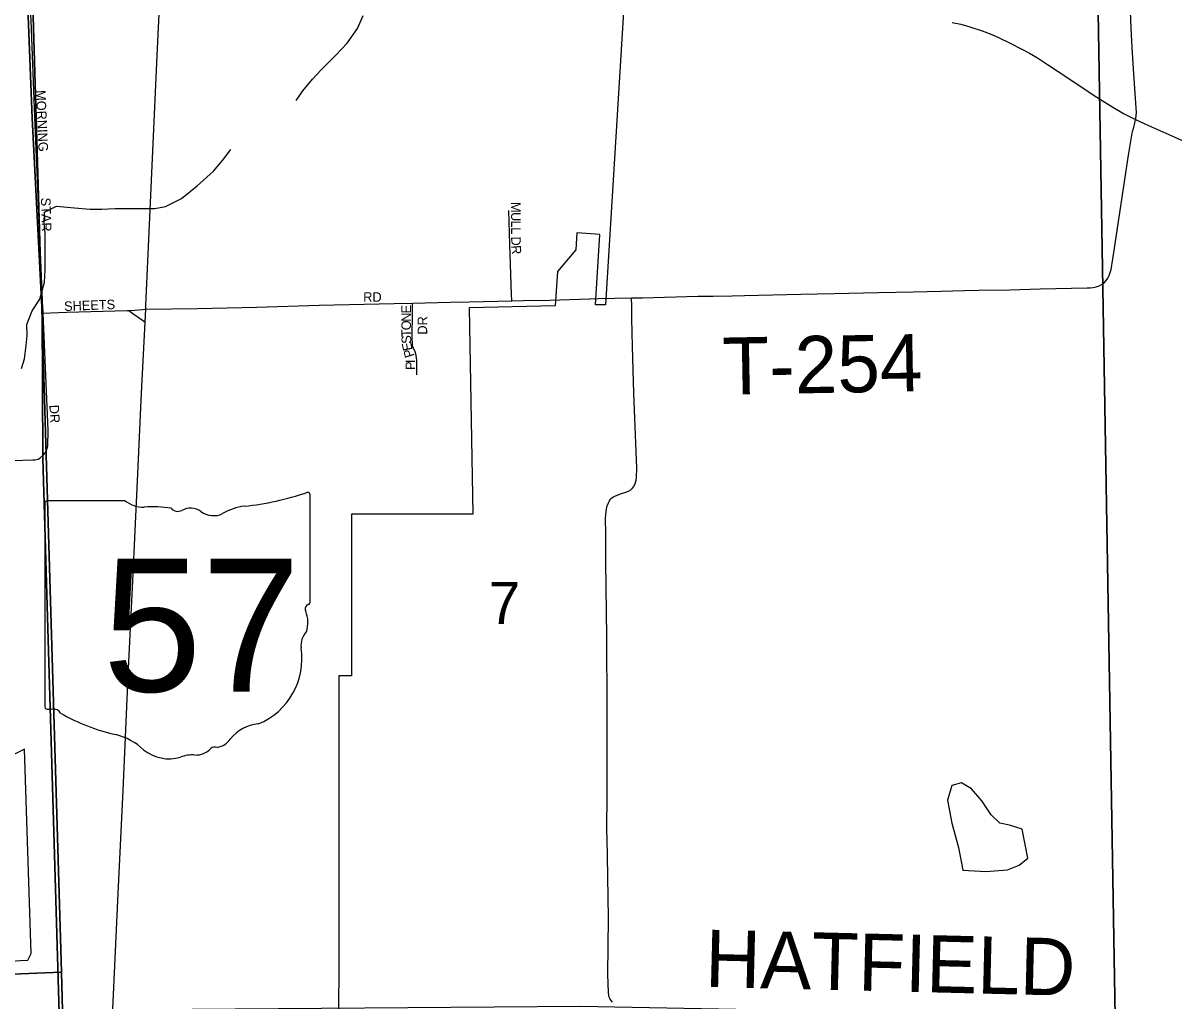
# Model space of a CAD drawing. Extents: x 1985906 to 2360102, y 891258 to 1222054.
# Drawn here: x 2171637 to 2177669, y 1079331 to 1084458 of the extents above; entities that cross this region are included whole.
import ezdxf

# ---------------------------------------------------------------- set-up
doc = ezdxf.new("R2010")
doc.units = 0
for name, color, linetype in [('GM_X_City_Street', 7, 'Continuous'), ('GM_X_City_Street_Text', 7, 'Continuous'), ('GM_X_Corporation', 7, 'Continuous'), ('GM_X_County_Road', 7, 'Continuous'), ('GM_X_Minor_Lake', 7, 'Continuous'), ('GM_X_Minor_River', 7, 'Continuous'), ('GM_X_Section', 7, 'Continuous'), ('GM_X_Section_Text', 7, 'Continuous'), ('GM_X_State_Location', 7, 'Continuous'), ('GM_X_State_Route', 7, 'Continuous'), ('GM_X_State_Shield', 7, 'Continuous'), ('GM_X_Township', 7, 'Continuous'), ('GM_X_Township_Road', 7, 'Continuous'), ('GM_X_Township_Road_Text', 7, 'Continuous')]:
    doc.layers.add(name, color=color, linetype=linetype)

msp = doc.modelspace()

# ---------------------------------------------------------------- linework, layer by layer
at = {"layer": 'GM_X_City_Street'}
for points in [[(2171742.9, 1082936.6), (2171742.3, 1082950.2), (2171741.8, 1082963.8), (2171722.5, 1083423), (2171699.2, 1083964.2), (2171679.4, 1084472.7), (2171675, 1084553.5)], [(2174198.1, 1083002.8), (2174196.9, 1083036.9), (2174187.7, 1083296.9), (2174182.3, 1083475.6)], [(2172280, 1082958), (2172552, 1082961.7), (2172862.4, 1082969.1), (2173189.7, 1082980.1), (2173582.4, 1082988.3), (2173678.9, 1082990.3)], [(2173701.5, 1082613.9), (2173700.7, 1082687.4), (2173699.6, 1082704.1), (2173696, 1082724), (2173689.7, 1082739.5), (2173683.1, 1082752), (2173678.7, 1082768.6), (2173677.5, 1082784), (2173676.7, 1082800.6), (2173678.4, 1082950.4), (2173678.9, 1082990.3)], [(2173678.9, 1082990.3), (2173876.9, 1082994.4), (2173975.8, 1082996.6)], [(2171742.9, 1082936.6), (2171782.3, 1082938.5), (2171866, 1082942.3), (2172182.4, 1082950.9), (2172190.8, 1082951.5)], [(2171767.6, 1082242.7), (2171768.3, 1082324.1), (2171742.9, 1082936.6)], [(2172190.8, 1082951.5), (2172221.6, 1082953.6), (2172264.4, 1082956.9), (2172280, 1082958)], [(2172190.8, 1082951.5), (2172212.7, 1082935.9), (2172263, 1082899.8), (2172276.7, 1082890)], [(2169922.1, 1082088.7), (2170126.2, 1082097.2), (2170388.3, 1082109.3), (2170699.6, 1082124.8), (2171060.1, 1082139.9), (2171584.5, 1082164.3), (2171688.3, 1082168.4), (2171701.4, 1082168.8), (2171715.8, 1082172.2), (2171725.8, 1082177.3), (2171742.8, 1082192.8), (2171752.6, 1082204.8), (2171760.6, 1082217.3), (2171764.2, 1082229.8), (2171767.6, 1082242.7)]]:
    msp.add_lwpolyline(points, dxfattribs=at)
at = {"layer": 'GM_X_Corporation'}
msp.add_lwpolyline([(2171622.3, 1086030.7), (2171652.3, 1086031.2), (2171748.9, 1086118.2), (2171821.5, 1086031.6), (2171862.2, 1085984.8), (2171982.2, 1085831.1), (2171626.7, 1085824.9), (2171654.6, 1084543.7), (2174791.8, 1084632.1), (2174690.3, 1082981.1), (2174637.5, 1082981.2), (2174660.8, 1083350.3), (2174540.1, 1083359), (2174534.5, 1083270.1), (2174438, 1083156.6), (2174426.6, 1082975.9), (2173974.8, 1082964.6), (2173995.1, 1081883.3), (2173358.9, 1081883.5), (2173358.6, 1081036.1), (2173291.6, 1081036.1), (2173290.6, 1077762)], dxfattribs=at)
at = {"layer": 'GM_X_County_Road'}
for points in [[(2176506.5, 1084461.9), (2176551.8, 1084451.6), (2176599.8, 1084438.6), (2176663.5, 1084418.1), (2176714.2, 1084398.2), (2176749.3, 1084382), (2176809.8, 1084352.7), (2176868.4, 1084323.9), (2176911.6, 1084300.7), (2176953.5, 1084275.7), (2177006.9, 1084240.5), (2177061.3, 1084205), (2177264.5, 1084069.4), (2177347.7, 1084016.4), (2177404.6, 1083983.8), (2177463.3, 1083954.1), (2177467.7, 1083951.9)], [(2177467.7, 1083951.9), (2177515.8, 1083930.3)], [(2177515.8, 1083930.3), (2177672.8, 1083859.7), (2177791.9, 1083805.8), (2178015.1, 1083705.2), (2178120.6, 1083659.5), (2178182.4, 1083636.4), (2178260.6, 1083611.2), (2178387, 1083574.9), (2178545.3, 1083531.4), (2178750.8, 1083474.3), (2178878.1, 1083438.7), (2179191.5, 1083348), (2179348.7, 1083303.3), (2179352.3, 1083302.4)]]:
    msp.add_lwpolyline(points, dxfattribs=at)
at = {"layer": 'GM_X_Minor_Lake'}
for points in [[(2170705.7, 1080188.1), (2171159.7, 1079584.2), (2171231.9, 1079544.3), (2171266, 1079518.4), (2171624.1, 1079543.5), (2171662.1, 1079545.6), (2171680, 1079579.8), (2171644.7, 1080651.9)], [(2171644.7, 1080651.9), (2170705.7, 1080188.1)], [(2176873.1, 1080232.5), (2176806.8, 1080254), (2176756.7, 1080263.7), (2176710.3, 1080307.4), (2176661.7, 1080381.2), (2176607.2, 1080443), (2176554.9, 1080474.7), (2176504.9, 1080460.3), (2176481.4, 1080383.9), (2176504.4, 1080263.7), (2176539.4, 1080135.6), (2176562.3, 1080017.5), (2176682.5, 1080010.4), (2176796.6, 1080019.3), (2176858.5, 1080043.8), (2176902.3, 1080080.3)], [(2176902.3, 1080080.3), (2176873.1, 1080232.5)]]:
    msp.add_lwpolyline(points, dxfattribs=at)
at = {"layer": 'GM_X_Minor_River'}
for points in [[(2173069, 1084051.4), (2173102.8, 1084103.6), (2173154.7, 1084163.9), (2173200.5, 1084214.2), (2173276.4, 1084290.6), (2173336.2, 1084352.9), (2173390, 1084429.2), (2173419.8, 1084497.4)], [(2171628.6, 1082648.1), (2171644.4, 1082698.2), (2171654.2, 1082768.4), (2171658.1, 1082820.5), (2171657.9, 1082878.6), (2171685.7, 1082948.9), (2171725.5, 1083011.1), (2171749.2, 1083099.4), (2171753, 1083163.5), (2171752.5, 1083357.9), (2171748.3, 1083408), (2171750.1, 1083466.1), (2171812.1, 1083498.4), (2171906.1, 1083488.7), (2171988.2, 1083482.9), (2172050.2, 1083483.1), (2172120.2, 1083485.3), (2172194.3, 1083485.6), (2172262.3, 1083485.8), (2172328.3, 1083486), (2172384.3, 1083496.1), (2172468.3, 1083538.5), (2172550.1, 1083604.9), (2172635.9, 1083681.3), (2172681.8, 1083737.6), (2172725.6, 1083795.8)]]:
    msp.add_lwpolyline(points, dxfattribs=at)
at = {"layer": 'GM_X_Section'}
for points in [[(2166281.8, 1084568.6), (2169519.4, 1084669.3), (2171681.5, 1084865.9), (2171687.9, 1084551.7), (2171838.6, 1079483.3), (2166424.4, 1079261.9)], [(2171687.9, 1084551.7), (2175613.7, 1084689.6), (2177268.6, 1084724.1), (2177360.1, 1079249), (2174558, 1079301.8), (2171844.1, 1079281.2), (2171838.6, 1079483.3)], [(2177268.6, 1084724.1), (2182572.3, 1084758.1), (2182665.5, 1079300.9), (2177360.1, 1079249)], [(2171838.6, 1079483.3), (2171844.1, 1079281.2), (2172006.3, 1074014.7), (2166569.2, 1073905.3), (2166424.4, 1079261.9)]]:
    msp.add_lwpolyline(points, close=True, dxfattribs=at)
at = {"layer": 'GM_X_State_Route'}
msp.add_lwpolyline([(2171992.5, 1076801.4), (2172025.6, 1077533.3), (2172056, 1078176.2), (2172072.9, 1078533.4), (2172135.7, 1079894.5), (2172161.1, 1080435.6), (2172190.6, 1081074.9), (2172212, 1081534.1), (2172236.3, 1082058.8), (2172258.6, 1082517.7), (2172276.7, 1082890), (2172280, 1082958), (2172280.9, 1082976.7), (2172340.4, 1084288.7), (2172354.7, 1084581.2)], dxfattribs=at)
at = {"layer": 'GM_X_State_Shield'}
for p, q in [((2171750.6, 1081935.6), (2171750.6, 1080879)), ((2172172, 1081953.8), (2171764.3, 1081953.8)), ((2173142.8, 1081427.2), (2173142.8, 1081980)), ((2173142.7, 1081427.4), (2173142.8, 1081427.2))]:
    msp.add_line(p, q, dxfattribs=at)
for centre, radius, start, end in [((2172646.9, 1083394.3), 1476.4, 275.84447, 288.90645), ((2173127.4, 1081982.3), 15.5, 351.86209, 97.738), ((2171766.6, 1081937.9), 16.1, 98.1301, 188.1301), ((2172269.1, 1082076.5), 156.4, 231.61951, 271.11188), ((2172321, 1081360.6), 561.6, 80.48669, 94.98827), ((2172448.5, 1081943.3), 45.1, 219.79206, 297.10237), ((2172514.8, 1081821.2), 93.8, 54.46668, 119.14113), ((2172635.9, 1081988.7), 112.9, 233.85621, 294.82819), ((2172835.2, 1081631.1), 297, 97.34618, 120.76885), ((2173139.2, 1081386.7), 24, 107.94398, 210.33697), ((2173126.3, 1081425.1), 16.6, 289.60381, 7.73413), ((2172986.6, 1081316.8), 144, 340.03296, 23.64957), ((2173198.3, 1081195.9), 104.8, 136.8065, 186.92959), ((2172729.6, 1081125.6), 369.3, 292.30889, 8.98584), ((2171766.7, 1080876.7), 16.3, 171.95839, 258.30661), ((2171769.2, 1080984.8), 124.2, 267.33899, 280.60386), ((2171794.6, 1080818), 44.8, 29.74838, 93.27175), ((2172359.9, 1081767.4), 1066.1, 240.41292, 257.1985), ((2172885.3, 1080582.3), 202.2, 94.40312, 142.57675), ((2172042, 1080404.3), 333.6, 47.18416, 75.83597), ((2172629.1, 1080776.6), 119.3, 282.87319, 323.27711), ((2172402.8, 1080812.8), 211.7, 230.70037, 286.29184), ((2172525.1, 1080447.4), 173.9, 85.69512, 111.20995), ((2172540.6, 1080733.6), 112.8, 268.77702, 315.54927), ((2172642.6, 1080631.3), 31.8, 65.75173, 132.64842)]:
    msp.add_arc(centre, radius, start, end, dxfattribs=at)
at = {"layer": 'GM_X_Township'}
for points in [[(2179219.1, 1058100.7), (2174973.2, 1058037), (2172307.3, 1057992.9), (2172255.7, 1060668.7), (2172203.1, 1063254), (2172201.5, 1063354.7), (2172136.3, 1066542.9), (2172100.3, 1068623.2), (2172057, 1071693.8), (2171999.3, 1073962.5), (2171961.1, 1075398.2), (2171957.6, 1076023), (2171856.4, 1078259.8), (2171740.9, 1082174.9), (2171736.8, 1082935.8), (2171685.8, 1083960.4), (2171643.1, 1085032.3), (2171605.1, 1086395.7), (2171523.4, 1089346.7), (2173015.3, 1089361), (2174790.3, 1089380.5), (2176069, 1089420.9), (2179329.1, 1089474)], [(2155988.7, 1089287.4), (2157526.2, 1089289.4), (2162837.9, 1089288.9), (2163293.5, 1089288.9), (2165782.9, 1089297.2), (2167175.5, 1089313), (2169500.9, 1089327.9), (2170986.2, 1089341.5), (2171523.4, 1089346.7), (2171605.1, 1086395.7), (2171643.1, 1085032.3), (2171685.8, 1083960.4), (2171736.8, 1082935.8), (2171740.9, 1082174.9), (2171856.4, 1078259.8), (2171957.6, 1076023), (2171961.1, 1075398.2), (2171999.3, 1073962.5), (2172057, 1071693.8), (2172100.3, 1068623.2), (2172136.3, 1066542.9)]]:
    msp.add_lwpolyline(points, dxfattribs=at)
at = {"layer": 'GM_X_Township_Road'}
for points in [[(2177448.7, 1084363.3), (2177444.6, 1084430.6), (2177438.7, 1084561.8), (2177432.4, 1084614.3), (2177428.9, 1084630.7), (2177425.5, 1084643), (2177420.8, 1084654.6), (2177415.8, 1084664), (2177407.6, 1084676), (2177399.1, 1084685.8), (2177376.5, 1084704.7), (2177357.3, 1084719.4), (2177337.4, 1084734.2), (2177328.3, 1084743.1)], [(2177467.7, 1083951.9), (2177469, 1083958.1), (2177471.7, 1083989.9), (2177468.6, 1084038.4), (2177457.5, 1084217.9), (2177450.6, 1084332.1), (2177448.7, 1084363.3)], [(2174825.8, 1083017), (2174883.6, 1083018.3), (2175173.1, 1083026.1), (2175254.7, 1083026.9), (2175353.1, 1083028.5), (2175418.9, 1083029.8), (2175713.7, 1083036.9), (2175887.4, 1083040.6), (2176041.9, 1083043.7), (2176122.2, 1083045.4), (2176301.6, 1083049.6), (2176448.7, 1083053.2), (2176571.1, 1083056.5), (2176645.7, 1083057.4), (2176808, 1083060.5), (2176968.5, 1083064.2), (2177213.3, 1083069.6), (2177229, 1083070.1), (2177245.7, 1083072.3), (2177260.5, 1083074.8), (2177276.2, 1083080.2), (2177289.7, 1083087.1), (2177303, 1083096.8), (2177313.4, 1083108.2), (2177322.3, 1083121.4), (2177329.4, 1083135.4), (2177335.4, 1083149.7), (2177339.5, 1083166.4), (2177358.1, 1083278.4), (2177382.4, 1083441.4), (2177430.7, 1083765.3), (2177450.4, 1083880.6), (2177453.6, 1083895), (2177458.3, 1083912.4), (2177462.7, 1083927.2), (2177467.7, 1083951.9)], [(2173975.8, 1082996.6), (2174198.1, 1083002.8)], [(2174198.1, 1083002.8), (2174260.3, 1083004.4), (2174397.5, 1083006.2)], [(2174397.5, 1083006.2), (2174605.8, 1083013), (2174608.2, 1083013)], [(2174608.2, 1083013), (2174650.9, 1083013.7)], [(2174650.9, 1083013.7), (2174825.8, 1083017)], [(2174698.5, 1080179.8), (2174697.5, 1080224), (2174697.9, 1080420.6), (2174698, 1080863.7), (2174696.2, 1081240.9), (2174692.3, 1081633.9), (2174691.4, 1081781.3), (2174690.4, 1081862.6), (2174691.7, 1081880.6), (2174692.7, 1081896.3), (2174694.9, 1081912.4), (2174698.6, 1081928), (2174704.6, 1081942.3), (2174710, 1081953.2), (2174716, 1081961.5), (2174723.5, 1081969.3), (2174731.1, 1081974.3), (2174738.9, 1081978.1), (2174769.1, 1081989.8), (2174797.1, 1081998.9), (2174810.7, 1082004.5), (2174822.3, 1082011.7), (2174830.2, 1082019), (2174838.4, 1082029), (2174845.7, 1082043.6), (2174850.3, 1082060.2), (2174852.9, 1082075.6), (2174854.2, 1082124.7), (2174838.1, 1082517.4), (2174831.6, 1082762.3), (2174828.4, 1082909.3), (2174827.1, 1082974.8), (2174825.8, 1083017)], [(2174727.1, 1079324.7), (2174719.6, 1079333.9), (2174712.7, 1079344.6), (2174709.5, 1079352.1), (2174707.3, 1079359.7), (2174704.8, 1079376), (2174702.2, 1079470.1), (2174704.6, 1079765.2), (2174700.3, 1080092.2), (2174698.5, 1080179.8)]]:
    msp.add_lwpolyline(points, dxfattribs=at)

# ---------------------------------------------------------------- texts
at = {"layer": 'GM_X_City_Street_Text'}
for s, rotation, p in [('MORNING', 272.60679, (2171704.6, 1084105.3)), ('STAR', 271.59031, (2171731, 1083542.2)), ('M', 270.03643, (2174195, 1083520)), ('U', 270.02187, (2174195.1, 1083467.2)), ('L', 270.01955, (2174195.1, 1083423.2)), ('L', 270.01955, (2174195.1, 1083388)), ('D', 270.88004, (2174195.1, 1083338.8)), ('R', 274.47609, (2174196, 1083291.4)), ('RD', 0.00001, (2173420, 1082997)), ('SHEETS', 2.24885, (2171853.3, 1082948.6)), ('E', 90, (2173670.2, 1082935.8)), ('N', 90, (2173670.2, 1082891.8)), ('DR', 90, (2173755.3, 1082824.8)), ('O', 90, (2173670.2, 1082847.8)), ('T', 90.49181, (2173670.5, 1082812.7)), ('S', 92.97977, (2173672.3, 1082778.1)), ('E', 101.66355, (2173679.2, 1082745.6)), ('P', 107.41657, (2173689.4, 1082713.3)), ('I', 90.39774, (2173692, 1082675.4)), ('P', 90.27323, (2173692.2, 1082640)), ('DR', 273.01159, (2171775, 1082455.7))]:
    msp.add_text(s, height=50, rotation=rotation, dxfattribs=at).set_placement(p)
at = {"layer": 'GM_X_Section_Text'}
msp.add_text('7', height=221, rotation=0.00001, dxfattribs=at).set_placement((2174077.8, 1081307.7))
at = {"layer": 'GM_X_State_Location'}
for s in ['s', 'r']:
    msp.add_text(s, height=1, dxfattribs=at).set_placement((2172431, 1081337))
msp.add_text('57', height=1, rotation=0.00001, dxfattribs=at).set_placement((2172179.2, 1081264.3))
at = {"layer": 'GM_X_State_Shield'}
msp.add_text('57', height=696.1, dxfattribs=at).set_placement((2172055.4, 1080953.5))
at = {"layer": 'GM_X_Township_Road_Text'}
for s, rotation, p in [('T-254', 1.0641, (2175305.3, 1082509.1)), ('HATFIELD', 358.59893, (2175209.5, 1079405.8))]:
    msp.add_text(s, height=300, rotation=rotation, dxfattribs=at).set_placement(p)

doc.saveas('drawing.dxf')
